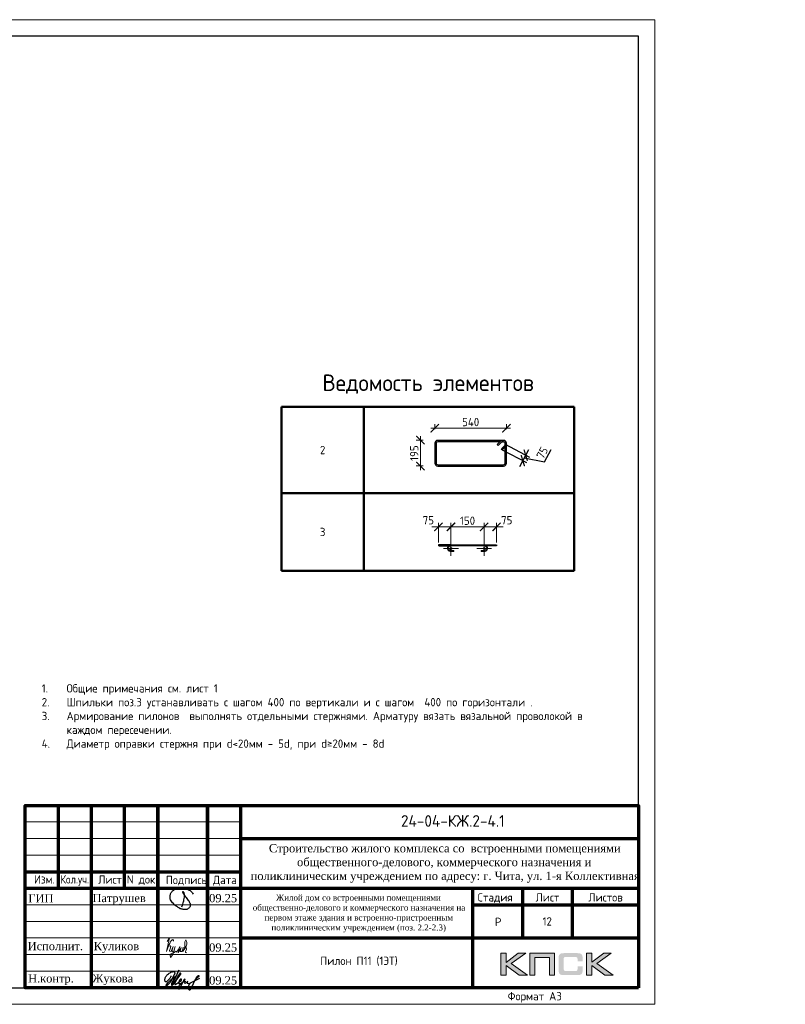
# Model space of a CAD drawing. Header units: millimetres. Extents: x 263826 to 1718326, y -423071 to 70137.
# Tile 441 of 486: x 976952 to 1000054, y -140404 to -110704. Entities that reach past the tile are written whole.
import ezdxf
from ezdxf.enums import TextEntityAlignment as Align

# ---------------------------------------------------------------- set-up
doc = ezdxf.new("R2010")
doc.units = ezdxf.units.MM
doc.linetypes.add('CENTER2', pattern=[28.575, 19.05, -3.175, 3.175, -3.175])
doc.linetypes.add('GOST2.303 4', pattern=[7, 5, -2, 0])
for name, color, linetype in [('PDF7_Text', 7, 'Continuous'), ('PDF8_Text', 7, 'Continuous'), ('Рамка печать', 7, 'Continuous'), ('ТОЛСТЫЕ_ОСНОВНЫЕ', 6, 'Continuous')]:
    doc.layers.add(name, color=color, linetype=linetype)
for name, color, linetype, lineweight in [('Арм_шпильки', 143, 'Continuous', 18), ('Выноски', 20, 'Continuous', 20), ('Каркасы ригель', 3, 'Continuous', 0), ('Осевая', 10, 'CENTER2', 20), ('подоснова', 151, 'Continuous', 5), ('поз.', 2, 'Continuous', 25), ('размер', 1, 'Continuous', 25), ('РАЗМЕРЫ', 1, 'Continuous', 9), ('Рамка', 7, 'Continuous', 70), ('Текст', 7, 'Continuous', 25), ('ТОНКИЕ', 7, 'Continuous', 9)]:
    doc.layers.add(name, color=color, linetype=linetype, lineweight=lineweight)
doc.styles.add('GOST 2.304', font='CS_Gost2304.shx')
doc.styles.add('GOST-2.304_Type-B', font='GOST_Common.ttf')
doc.styles.add('PDF Times New Roman', font='times.ttf')
doc.styles.add('style1', font='GOST_Common.ttf', dxfattribs={"height": 500})
doc.styles.add('ГОСТ', font='GOST_Common.ttf')
doc.dimstyles.new('мой', dxfattribs={"dimscale": 100, "dimtxt": 2.5, "dimasz": 2.5, "dimexe": 1.25, "dimexo": 0.625, "dimtad": 1, "dimdec": 0, "dimtxsty": 'GOST-2.304_Type-B', "dimblk": 'ARCHTICK', "dimcen": 2.5, "dimdle": 2, "dimaunit": 1, "dimadec": 1, "dimazin": 2, "dimtfac": 1, "dimtdec": 0, "dimtmove": 1, "dimatfit": 3, "dimfxl": 1, "dimtfill": 1, "dimlwd": -1, "dimlwe": -1, "dimarcsym": 0})
doc.dimstyles.new('мой 25', dxfattribs={"dimscale": 100, "dimtxt": 2.5, "dimasz": 2.5, "dimexe": 1.25, "dimexo": 0.625, "dimtad": 1, "dimdec": 0, "dimlfac": 0.5, "dimtxsty": 'GOST-2.304_Type-B', "dimblk": 'ARCHTICK', "dimcen": 2.5, "dimdle": 1.25, "dimaunit": 1, "dimadec": 1, "dimazin": 2, "dimtfac": 1, "dimtdec": 0, "dimtmove": 1, "dimatfit": 3, "dimfxl": 6, "dimfxlon": 1, "dimtfill": 1, "dimlwd": -1, "dimlwe": -1, "dimarcsym": 0})
doc.dimstyles.new('СПДС', dxfattribs={"dimscale": 100, "dimtxt": 2.5, "dimasz": 2.5, "dimexe": 1.25, "dimexo": 0, "dimtad": 1, "dimdec": 0, "dimtxsty": 'GOST-2.304_Type-B', "dimblk": 'ARCHTICK', "dimcen": 2.5, "dimdle": 2, "dimadec": 0, "dimazin": 2, "dimtfac": 0.75, "dimtdec": 0, "dimtmove": 1, "dimatfit": 3, "dimfxl": 1, "dimtolj": 1, "dimarcsym": 1})

# ---------------------------------------------------------------- blocks, each defined once
blk = doc.blocks.new('11')
at = {"layer": 'Выноски'}
for p, q in [((47885, 66608), (47944, 66700)), ((47944, 66700), (47962, 66737)), ((47962, 66737), (47989, 66781)), ((47989, 66781), (48016, 66806)), ((48016, 66806), (48038, 66823)), ((48038, 66823), (48060, 66786)), ((48060, 66786), (48058, 66769))]:
    blk.add_line(p, q, dxfattribs=at)
blk.add_lwpolyline([(47863, 66761), (47937, 66865), (47843, 66458), (47885, 66564), (47905, 66616), (47954, 66628), (47979, 66606), (47957, 66539), (47937, 66487), (47947, 66458), (47991, 66470), (48051, 66611), (48041, 66569), (48023, 66505), (48023, 66448), (48065, 66448), (48090, 66529), (48110, 66608), (48043, 66369), (47972, 66275), (47954, 66344), (47991, 66389), (48078, 66431), (48142, 66470), (48154, 66441), (48204, 66512), (48246, 66606), (48209, 66455), (48204, 66418), (48295, 66574), (48265, 66463), (48265, 66455), (48312, 66453), (48342, 66529), (48347, 66584), (48337, 66465), (48349, 66453), (48401, 66569), (48443, 66616), (48461, 66678), (48466, 66727), (48436, 66811), (48399, 66754), (48399, 66618), (48389, 66549), (48374, 66507), (48416, 66564), (48441, 66576), (48451, 66524), (48433, 66482), (48419, 66453), (48424, 66428), (48458, 66421)], dxfattribs=at)
blk = doc.blocks.new('яяя')
at = {"lineweight": 30}
for points in [[(345424, 110432), (345425, 110410), (345424, 110397), (345417, 110379), (345406, 110350), (345390, 110319), (345357, 110275), (345310, 110221), (345265, 110176), (345198, 110110), (345161, 110077), (345133, 110066), (345116, 110066), (345102, 110075), (345090, 110091), (345082, 110115), (345074, 110146), (345066, 110182), (345064, 110206), (345067, 110234), (345077, 110278), (345095, 110320), (345114, 110361), (345134, 110395), (345159, 110428), (345195, 110469), (345228, 110506), (345284, 110560), (345331, 110595), (345379, 110625), (345435, 110648), (345486, 110670), (345532, 110686), (345573, 110696), (345605, 110698), (345621, 110695), (345635, 110687), (345648, 110671), (345656, 110649), (345659, 110625), (345659, 110583), (345656, 110553), (345647, 110523), (345635, 110489), (345387, 110033), (345349, 109985), (345311, 109948), (345247, 109889), (345209, 109858), (345192, 109844), (345180, 109837), (345157, 109833), (345150, 109835), (345140, 109842), (345135, 109856), (345138, 109881), (345148, 109892), (345183, 109930), (345267, 110024), (345343, 110105), (345455, 110213), (345617, 110343), (345775, 110456), (345811, 110526), (345838, 110607), (345890, 110740), (345902, 110771), (345698, 110295), (345672, 110226), (345626, 110132), (345572, 110032), (345518, 109953), (345481, 109918), (345497, 110001), (345567, 110147), (345655, 110301), (345760, 110442)], [(345481, 109918), (345476, 109896), (345475, 109874), (345485, 109861), (345506, 109866), (345539, 109891), (345632, 109983), (345968, 110450), (346022, 110527), (346029, 110560), (346027, 110579), (346026, 110590), (346010, 110605), (345993, 110609), (345975, 110601), (345962, 110584), (345954, 110562), (345857, 110421), (345783, 110292), (345741, 110183), (345701, 110079), (345665, 109985), (345660, 109952), (345666, 109929), (345669, 109915), (345682, 109910), (345702, 109914), (345735, 109941), (345846, 110007), (346065, 110160), (346075, 110193), (346070, 110217), (346066, 110236), (346052, 110241), (346030, 110241), (346007, 110228), (345978, 110203), (345960, 110164), (345892, 110010), (345895, 109986), (345904, 109966), (345925, 109964), (345969, 109968), (346045, 110000), (346218, 110114), (346261, 110154), (346280, 110184), (346282, 110210), (346278, 110225), (346263, 110229), (346241, 110222), (346220, 110198), (346162, 110049), (345989, 109904), (345932, 109849), (345906, 109805), (345891, 109739), (345890, 109690), (345899, 109652), (345924, 109647), (345956, 109655), (345980, 109674), (346058, 109838), (346158, 110046), (346261, 110098), (346314, 110120), (346292, 110079), (346269, 110036), (346261, 110008), (346267, 109998), (346293, 109998), (346363, 110039), (346445, 110095), (346421, 110068), (346414, 110040), (346407, 110011), (346416, 109990), (346466, 109972), (346509, 109977), (346574, 109984), (347172, 110293)], [(346586, 109971), (346543, 109917), (346509, 109873), (346489, 109825), (346475, 109767), (346472, 109710), (346478, 109675), (346485, 109641), (346501, 109621), (346517, 109602), (346542, 109589), (346568, 109592), (346605, 109620), (346680, 109731), (346736, 109842), (346865, 110115), (346962, 110290), (346969, 110318), (346979, 110360), (347013, 110403), (347056, 110434), (347091, 110450), (347109, 110450), (347121, 110434), (347115, 110405), (347072, 110355), (347012, 110307), (346924, 110222)]]:
    blk.add_lwpolyline(points, dxfattribs=at)
blk = doc.blocks.new('Патрушев')
at = {"color": 5, "lineweight": 25}
blk.add_lwpolyline([(58.5, -35.1), (59.7, -32), (60.2, -29.8), (60.5, -28.8), (60.8, -27.6), (61.1, -26.3), (61.4, -24.7), (61.6, -23), (61.8, -21.6), (61.8, -20.5), (61.7, -19.5), (61.5, -18.6), (61.3, -17.9), (61, -17.3), (60.6, -16.9), (60.5, -16.7), (60.4, -16.6), (60.3, -16.5), (60, -16.4), (59.7, -16.4), (59.6, -16.4), (59.4, -16.5), (59.3, -16.7), (59.3, -17), (59.4, -17.1), (61.8, -21), (63.1, -22.9), (63.7, -23.6), (64.5, -24.6), (65.5, -25.9), (66.4, -27.1), (66.9, -27.7), (67.4, -28.4), (67.7, -28.9), (68, -29.5), (68.4, -30.4), (68.7, -31), (68.8, -31.7), (68.9, -32.2), (68.9, -32.7), (68.9, -33.3), (68.8, -33.8), (68.6, -34.6), (68.3, -35.2), (67.9, -35.7), (67.6, -36.2), (66.9, -36.8), (66.4, -37.1), (65.9, -37.5), (65.3, -37.9), (64.8, -38.1), (64.1, -38.3), (63.6, -38.4), (62.5, -38.5), (61.6, -38.5), (60.9, -38.4), (60.1, -38.3), (59.3, -38), (58.4, -37.7), (57.7, -37.5), (56.6, -37.3), (55.9, -36.9), (54.9, -36.3), (53.8, -35.7), (53.1, -35.2), (52.2, -34.7), (51.3, -34.1), (50.1, -33.3), (49.1, -32.3), (48, -31.1), (47.1, -29.9), (46.1, -28.7), (45.2, -27.6), (44.7, -26.5), (44.3, -25.1), (44, -24.3), (44, -23.3), (43.9, -22.5), (44, -21.5), (44.2, -20.6), (44.5, -20), (44.7, -19.1), (45, -18.2), (45.5, -17.4), (45.8, -16.9), (46.4, -16.1), (47, -15.5), (47.8, -14.8), (48.6, -14.3), (49.4, -13.8), (50.5, -13.3), (51.6, -12.9), (52.7, -12.5), (54.2, -12.1), (55.4, -11.9), (56.9, -11.8), (58.3, -11.8), (59.6, -11.9), (61, -12.1), (62.7, -12.4), (64.5, -12.9), (66.2, -13.6), (67.6, -14.3), (68.9, -15.1), (70, -16.3), (71.1, -17.5), (71.7, -18.3), (72.3, -19.3)], dxfattribs=at)
blk = doc.blocks.new('штамп кж1.1')
at = {"layer": 'Рамка печать', "lineweight": 20}
h = blk.add_hatch(color=0, dxfattribs=at)
h.paths.add_polyline_path([(419458, -85094), (419234, -85094), (418867, -85370), (418867, -85094), (418712, -85094), (418712, -85757), (418867, -85757), (418867, -85466), (419264, -85757), (419512, -85757), (419019, -85406)])
h.paths.add_polyline_path([(419737, -85219), (420175, -85219), (420175, -85757), (420329, -85757), (420329, -85094), (420165, -85094), (419583, -85094), (419583, -85251), (419583, -85757), (419737, -85757)])
h.paths.add_polyline_path([(421451, -85091), (421295, -85091), (421295, -85754), (421451, -85754), (421451, -85462), (421847, -85754), (422095, -85754), (421602, -85403), (422041, -85091), (421818, -85091), (421451, -85367)])
blk.add_hatch(color=204, dxfattribs=at).paths.add_polyline_path([(421166, -85165), (421164, -85157), (421161, -85151), (421158, -85145), (421154, -85139), (421151, -85134), (421147, -85129), (421143, -85124), (421139, -85120), (421133, -85117), (421128, -85113), (421122, -85109), (421115, -85107), (421108, -85104), (421100, -85101), (421093, -85099), (421075, -85096), (421056, -85093), (421035, -85092), (421012, -85091), (420617, -85091), (420594, -85092), (420573, -85093), (420553, -85096), (420536, -85099), (420528, -85102), (420521, -85104), (420514, -85107), (420508, -85110), (420502, -85113), (420496, -85117), (420491, -85120), (420486, -85124), (420482, -85129), (420478, -85134), (420474, -85139), (420471, -85145), (420468, -85151), (420466, -85158), (420463, -85165), (420461, -85172), (420457, -85188), (420455, -85206), (420453, -85226), (420453, -85248), (420453, -85596), (420453, -85618), (420455, -85638), (420457, -85656), (420461, -85673), (420463, -85680), (420466, -85687), (420468, -85694), (420471, -85700), (420474, -85705), (420478, -85711), (420482, -85716), (420486, -85720), (420491, -85725), (420496, -85728), (420502, -85731), (420508, -85735), (420514, -85738), (420521, -85740), (420528, -85743), (420536, -85745), (420553, -85749), (420573, -85751), (420594, -85753), (420617, -85754), (421012, -85754), (421035, -85753), (421056, -85752), (421075, -85749), (421092, -85746), (421100, -85743), (421108, -85741), (421115, -85738), (421122, -85735), (421128, -85732), (421133, -85728), (421139, -85725), (421143, -85720), (421147, -85716), (421151, -85711), (421154, -85706), (421158, -85700), (421161, -85694), (421164, -85688), (421166, -85680), (421169, -85673), (421172, -85656), (421175, -85639), (421176, -85618), (421177, -85596), (421177, -85487), (421022, -85487), (421022, -85576), (421022, -85582), (421021, -85588), (421020, -85594), (421019, -85599), (421017, -85604), (421015, -85608), (421012, -85612), (421008, -85616), (421005, -85619), (421001, -85622), (420996, -85624), (420991, -85626), (420987, -85627), (420981, -85628), (420974, -85628), (420968, -85629), (420649, -85629), (420644, -85628), (420639, -85628), (420635, -85626), (420631, -85624), (420627, -85621), (420624, -85618), (420620, -85615), (420617, -85611), (420615, -85607), (420613, -85603), (420611, -85598), (420609, -85593), (420607, -85584), (420607, -85574), (420607, -85256), (420607, -85250), (420607, -85245), (420609, -85240), (420610, -85235), (420611, -85231), (420613, -85228), (420616, -85225), (420619, -85221), (420622, -85218), (420626, -85216), (420630, -85214), (420634, -85212), (420639, -85211), (420643, -85210), (420649, -85210), (420654, -85210), (420968, -85210), (420974, -85210), (420981, -85210), (420986, -85212), (420991, -85213), (420996, -85215), (421000, -85217), (421004, -85220), (421008, -85223), (421011, -85227), (421014, -85231), (421017, -85235), (421019, -85240), (421020, -85245), (421021, -85250), (421022, -85257), (421022, -85263), (421022, -85336), (421177, -85336), (421177, -85248), (421176, -85226), (421175, -85206), (421172, -85188), (421168, -85172)])
at = {"layer": 'Рамка', "color": 7}
for p, q in [((405358, -83134), (405358, -80634)), ((407358, -83134), (407358, -80634)), ((410858, -81634), (422858, -81634)), ((404358, -82634), (410858, -82634)), ((404358, -83134), (422858, -83134)), ((419358, -83134), (419358, -84634)), ((420858, -83134), (420858, -84634)), ((417858, -83634), (422858, -83634)), ((417858, -83634), (422858, -83634)), ((410858, -84634), (422858, -84634))]:
    blk.add_line(p, q, dxfattribs=at)
at = {"layer": 'Рамка'}
for p, q in [((406358, -86134), (406358, -80634)), ((408358, -86134), (408358, -80634)), ((408358, -80634), (408358, -86134)), ((409858, -80634), (409858, -86134)), ((409858, -86134), (409858, -80634)), ((410858, -80634), (410858, -86134)), ((417858, -83134), (417858, -86134))]:
    blk.add_line(p, q, dxfattribs=at)
at = {"layer": 'Рамка', "color": 7, "lineweight": 15}
for p, q in [((404358, -81134), (410858, -81134)), ((404358, -81634), (410858, -81634)), ((404358, -82134), (410858, -82134)), ((404358, -83634), (410858, -83634)), ((404358, -84134), (410858, -84134)), ((404358, -84634), (410858, -84634)), ((404358, -85134), (410858, -85134)), ((404358, -85634), (410858, -85634))]:
    blk.add_line(p, q, dxfattribs=at)
at = {"layer": 'Рамка'}
blk.add_lwpolyline([(422858, -86134), (404358, -86134), (404358, -80634), (422858, -80634)], close=True, dxfattribs=at)
at = {"layer": 'Рамка печать', "color": 0, "lineweight": 20}
for points in [[(418712, -85757), (418712, -85094), (418867, -85094), (418867, -85370), (419234, -85094), (419458, -85094), (419019, -85406), (419512, -85757), (419264, -85757), (418867, -85466), (418867, -85757), (418712, -85757)], [(419737, -85757), (419737, -85219), (420175, -85219), (420175, -85757), (420329, -85757), (420329, -85094), (420165, -85094), (419583, -85094), (419583, -85251), (419583, -85757), (419737, -85757)], [(421295, -85754), (421295, -85091), (421451, -85091), (421451, -85367), (421818, -85091), (422041, -85091), (421602, -85403), (422095, -85754), (421847, -85754), (421451, -85462), (421451, -85754), (421295, -85754)]]:
    blk.add_lwpolyline(points, close=True, dxfattribs=at)
at = {"color": 5, "xscale": 24.5, "yscale": 24.5, "zscale": 24.5}
blk.add_blockref('Патрушев', (407651, -82836), dxfattribs=at)
at = {"color": 2, "lineweight": 60, "xscale": 0.5, "yscale": 0.5, "zscale": 0.5}
blk.add_blockref('яяя', (236038, -140993), dxfattribs=at)
at = {"layer": 'Выноски', "color": 0}
blk.add_blockref('11', (360773, -151499), dxfattribs=at)
at = {"layer": 'PDF7_Text', "insert": (410912, -84467), "char_height": 180, "width": 6881.02, "attachment_point": 7, "style": 'PDF Times New Roman'}
blk.add_mtext('\\pi1015.18152;Жилой дом со встроенными помещениями \\P\\pi311.27381;общественно-делового и коммерческого назначения на \\P\\pi667.38051;первом этаже здания и встроенно-пристроенным \\P\\pi874.76335;поликлиническим учреждением (поз. 2.2-2.3)', dxfattribs=at)
at = {"layer": 'PDF7_Text', "char_height": 248, "attachment_point": 7, "style": 'PDF Times New Roman'}
for s, insert in [('Патрушев', (406387, -83634)), ('09.25', (409908, -83561)), ('09.25', (409908, -85050)), ('Жукова', (406381, -86056)), ('09.25', (409908, -86042))]:
    blk.add_mtext(s, dxfattribs=dict(at, insert=insert))
at = {"layer": 'PDF7_Text', "insert": (406426, -85084), "char_height": 247.95, "attachment_point": 7, "style": 'PDF Times New Roman'}
blk.add_mtext_dynamic_manual_height_columns('{\\C256;Куликов}', width=2000, gutter_width=1250, heights=[0], dxfattribs=at)
at = {"layer": 'PDF8_Text', "char_height": 248, "attachment_point": 7, "style": 'PDF Times New Roman'}
for s, insert in [('ГИП', (404451, -83561)), ('Исполнит.', (404432, -85007)), ('Н.контр.', (404445, -86056))]:
    blk.add_mtext(s, dxfattribs=dict(at, insert=insert))
at = {"layer": 'Текст', "color": 7, "style": 'ГОСТ'}
blk.add_text('24-04-КЖ.2-4.1', height=350, dxfattribs=at).set_placement((417259, -81103), align=Align.MIDDLE_CENTER)
for s, p in [('Изм.', (404622, -82993)), ('Лист', (406561, -82996)), ('N док.', (407423, -82993)), ('Подпись', (408601, -83008)), ('Дата', (410023, -83008)), ('Стадия', (418009, -83534)), ('Лист', (419758, -83534)), ('Листов', (421350, -83534)), ('Р', (418530, -84272))]:
    blk.add_text(s, height=250, dxfattribs=at).set_placement(p)
at = {"layer": 'Текст', "color": 7, "style": 'ГОСТ', "width": 0.9}
blk.add_text('Кол.уч.', height=250, dxfattribs=at).set_placement((405423, -82992))
at = {"layer": 'Текст', "color": 7, "insert": (411117, -81801), "char_height": 250, "attachment_point": 1, "style": 'ГОСТ'}
blk.add_mtext_dynamic_manual_height_columns('\\pi594.35517;{\\fTimes New Roman|b0|i0|c204|p18;\\C256;Строительство жилого комплекса со  встроенными помещениями \\P\\pi1441.86779;общественного-делового, коммерческого назначения и \\P\\pi41.3631;поликлиническим учреждением по адресу: г. Чита, ул. 1-я Коллективная}', width=11543.07, gutter_width=12.5, heights=[0], dxfattribs=at)
blk = doc.blocks.new('*T2522')
at = {"layer": 'Выноски', "color": 0, "linetype": 'ByBlock', "lineweight": 50, "transparency": 16777216}
for p, q in [((0, 0), (8834, 0)), ((0, 0), (0, -4943)), ((2484, 0), (2484, -4943)), ((8834, 0), (8834, -4943)), ((0, -2606), (8834, -2606)), ((0, -4943), (8834, -4943))]:
    blk.add_line(p, q, dxfattribs=at)
at = {"layer": 'Выноски', "color": 0, "transparency": 16777216, "char_height": 250, "width": 2183.67, "attachment_point": 5, "style": 'GOST-2.304_Type-B'}
for s, insert in [('2', (1242, -1303)), ('3', (1242, -3774))]:
    blk.add_mtext(s, dxfattribs=dict(at, insert=insert))
blk = doc.blocks.new('*U57')
for p, q in [((-8, 0), (-7, 7.2)), ((-7, -7.2), (-8, 0)), ((-7, 7.2), (-4.2, 14)), ((-4.2, 14), (0.2, 19.8)), ((0.2, 19.8), (6, 24.2)), ((6, 24.2), (12.8, 27)), ((12.8, 27), (20, 28)), ((44, 28), (20, 28)), ((20, 20), (44, 20)), ((44, 20), (44, 28)), ((262.7, 28), (286.7, 28)), ((262.7, 20), (262.7, 28)), ((286.7, 20), (262.7, 20)), ((293.9, 27), (286.7, 28)), ((300.7, 24.2), (293.9, 27)), ((306.5, 19.8), (300.7, 24.2)), ((310.9, 14), (306.5, 19.8)), ((313.7, 7.2), (310.9, 14)), ((314.7, 0), (313.7, 7.2)), ((-4.2, -14), (-7, -7.2)), ((0.2, -19.8), (-4.2, -14)), ((6, -24.2), (0.2, -19.8)), ((12.8, -27), (6, -24.2)), ((20, -28), (12.8, -27)), ((20, -28), (286.7, -28)), ((286.7, -28), (293.9, -27)), ((293.9, -27), (300.7, -24.2)), ((300.7, -24.2), (306.5, -19.8)), ((306.5, -19.8), (310.9, -14)), ((310.9, -14), (313.7, -7.2)), ((313.7, -7.2), (314.7, 0))]:
    blk.add_line(p, q)
at = {"color": 0, "linetype": 'ByBlock', "lineweight": -2}
for p, q in [((0, 0), (0.7, 5.2)), ((0.7, 5.2), (2.7, 10)), ((2.7, 10), (5.9, 14.1)), ((5.9, 14.1), (10, 17.3)), ((10, 17.3), (14.8, 19.3)), ((14.8, 19.3), (20, 20)), ((291.8, 19.3), (286.7, 20)), ((296.7, 17.3), (291.8, 19.3)), ((300.8, 14.1), (296.7, 17.3)), ((304, 10), (300.8, 14.1)), ((306, 5.2), (304, 10)), ((306.7, 0), (306, 5.2)), ((0.7, -5.2), (0, 0)), ((2.7, -10), (0.7, -5.2)), ((5.9, -14.1), (2.7, -10)), ((10, -17.3), (5.9, -14.1)), ((14.8, -19.3), (10, -17.3)), ((20, -20), (14.8, -19.3)), ((20, -20), (286.7, -20)), ((286.7, -20), (291.8, -19.3)), ((291.8, -19.3), (296.7, -17.3)), ((296.7, -17.3), (300.8, -14.1)), ((300.8, -14.1), (304, -10)), ((304, -10), (306, -5.2)), ((306, -5.2), (306.7, 0))]:
    blk.add_line(p, q, dxfattribs=at)
at = {"style": 'GOST 2.304', "oblique": 15, "flags": 9}
for tag, p in [('ДИАМЕТР', (117.8, -62.2)), ('ДЛИНА', (118.1, -72.5)), ('ПОЗИЦИЯ', (118, -56.6)), ('КЛАСС', (118, -67.8)), ('МАССА', (118.7, -78.2))]:
    blk.add_attdef(tag, p, '', height=2.5, dxfattribs=at)
blk = doc.blocks.new('_ArchTick')
at = {"color": 0, "linetype": 'ByBlock', "const_width": 0.15}
blk.add_lwpolyline([(-0.5, -0.5), (0.5, 0.5)], dxfattribs=at)
blk = doc.blocks.new('*D2511')
at = {"layer": 'DEFPOINTS', "color": 0, "transparency": 16777216}
for p in [(990965, -126003), (989965, -126540), (990965, -126540)]:
    blk.add_point(p, dxfattribs=at)
at = {"layer": 'РАЗМЕРЫ', "color": 0, "linetype": 'Continuous', "transparency": 16777216}
for p, q in [((989965, -126478), (989965, -125878)), ((990965, -126477), (990965, -125878)), ((989765, -126003), (991165, -126003))]:
    blk.add_line(p, q, dxfattribs=at)
at = {"layer": 'РАЗМЕРЫ', "color": 0, "transparency": 16777216, "xscale": 250, "yscale": 250, "zscale": 250, "rotation": 180}
blk.add_blockref('_ArchTick', (989965, -126003), dxfattribs=at)
at = {"layer": 'РАЗМЕРЫ', "color": 0, "transparency": 16777216, "xscale": 250, "yscale": 250, "zscale": 250}
blk.add_blockref('_ArchTick', (990965, -126003), dxfattribs=at)
at = {"layer": 'РАЗМЕРЫ', "color": 0, "lineweight": 0, "transparency": 16777216, "insert": (990465, -125816), "char_height": 250, "attachment_point": 5, "style": 'GOST-2.304_Type-B', "bg_fill": 3, "box_fill_scale": 1.1, "bg_fill_color": 256, "bg_fill_true_color": 13158600, "bg_fill_transparency": 0}
blk.add_mtext('150', dxfattribs=at)
blk = doc.blocks.new('*D2523')
at = {"layer": 'DEFPOINTS', "color": 0, "transparency": 16777216}
for p in [(989589, -126540), (989965, -126540)]:
    blk.add_point(p, dxfattribs=at)
at = {"layer": 'РАЗМЕРЫ', "color": 0, "linetype": 'Continuous', "transparency": 16777216}
for p, q in [((989589, -126477), (989589, -125878)), ((989965, -126478), (989965, -125878)), ((990165, -126003), (989389, -126003))]:
    blk.add_line(p, q, dxfattribs=at)
at = {"layer": 'РАЗМЕРЫ', "color": 0, "transparency": 16777216, "xscale": 250, "yscale": 250, "zscale": 250}
blk.add_blockref('_ArchTick', (989965, -126003), dxfattribs=at)
at = {"layer": 'РАЗМЕРЫ', "color": 0, "lineweight": 0, "transparency": 16777216, "insert": (989283, -125801), "char_height": 250, "attachment_point": 5, "style": 'GOST-2.304_Type-B', "bg_fill": 3, "box_fill_scale": 1.1, "bg_fill_color": 256, "bg_fill_true_color": 13158600, "bg_fill_transparency": 0}
blk.add_mtext('75', dxfattribs=at)
at = {"layer": 'DEFPOINTS', "color": 0, "transparency": 16777216}
blk.add_point((989589, -126003), dxfattribs=at)
at = {"layer": 'РАЗМЕРЫ', "color": 0, "transparency": 16777216, "xscale": 250, "yscale": 250, "zscale": 250, "rotation": 180}
blk.add_blockref('_ArchTick', (989589, -126003), dxfattribs=at)
blk = doc.blocks.new('*D2524')
at = {"layer": 'DEFPOINTS', "color": 0, "transparency": 16777216}
for p in [(990965, -126540), (991341, -126540)]:
    blk.add_point(p, dxfattribs=at)
at = {"layer": 'РАЗМЕРЫ', "color": 0, "linetype": 'Continuous', "transparency": 16777216}
for p, q in [((990965, -126478), (990965, -125878)), ((991341, -126477), (991341, -125878)), ((990765, -126003), (991541, -126003))]:
    blk.add_line(p, q, dxfattribs=at)
at = {"layer": 'РАЗМЕРЫ', "color": 0, "transparency": 16777216, "xscale": 250, "yscale": 250, "zscale": 250, "rotation": 180}
blk.add_blockref('_ArchTick', (990965, -126003), dxfattribs=at)
at = {"layer": 'РАЗМЕРЫ', "color": 0, "lineweight": 0, "transparency": 16777216, "insert": (991648, -125801), "char_height": 250, "attachment_point": 5, "style": 'GOST-2.304_Type-B', "bg_fill": 3, "box_fill_scale": 1.1, "bg_fill_color": 256, "bg_fill_true_color": 13158600, "bg_fill_transparency": 0}
blk.add_mtext('75', dxfattribs=at)
at = {"layer": 'DEFPOINTS', "color": 0, "transparency": 16777216}
blk.add_point((991341, -126003), dxfattribs=at)
at = {"layer": 'РАЗМЕРЫ', "color": 0, "transparency": 16777216, "xscale": 250, "yscale": 250, "zscale": 250}
blk.add_blockref('_ArchTick', (991341, -126003), dxfattribs=at)
blk = doc.blocks.new('*U46')
at = {"layer": 'ТОЛСТЫЕ_ОСНОВНЫЕ'}
for p, q in [((8, 5), (8, 90)), ((8, 90), (20, 90)), ((13, 5), (13, 90)), ((8, 65), (20, 65)), ((8, 30), (20, 30)), ((20, 5), (8, 5))]:
    blk.add_line(p, q, dxfattribs=at)
at = {"layer": 'ТОЛСТЫЕ_ОСНОВНЫЕ', "color": 6}
blk.add_lwpolyline([(20, 5), (415, 5), (415, 292), (20, 292)], close=True, dxfattribs=at)
at = {"layer": 'ТОНКИЕ'}
blk.add_lwpolyline([(0, 0), (420, 0), (420, 297), (0, 297)], close=True, dxfattribs=at)
at = {"layer": 'Текст', "style": 'style1'}
for s, p in [('Взам.инв.№', (10.5, 77.5)), ('Подпись и дата', (10.5, 47.5)), ('Инв.№ подл.', (10.5, 17.5))]:
    blk.add_text(s, height=3, rotation=90, dxfattribs=at).set_placement(p, align=Align.MIDDLE)
blk.add_text('Формат А3', height=2.5, dxfattribs=at).set_placement((375.57, 1.2))
blk = doc.blocks.new('*T2517')
at = {"layer": 'Каркасы ригель', "color": 0, "linetype": 'ByBlock', "lineweight": -2, "transparency": 16777216}
for p, q in [((0, 0), (1500, 0)), ((0, -1000), (1500, -1000))]:
    blk.add_line(p, q, dxfattribs=at)
at = {"layer": 'Каркасы ригель', "color": 0, "linetype": 'ByBlock', "lineweight": 50, "transparency": 16777216}
for p, q in [((0, 0), (0, -1000)), ((1500, 0), (1500, -1000))]:
    blk.add_line(p, q, dxfattribs=at)
at = {"layer": 'Каркасы ригель', "color": 0, "linetype": 'Continuous', "lineweight": 0, "transparency": 16777216, "insert": (750, -500), "char_height": 250, "width": 1000, "attachment_point": 5, "style": 'ГОСТ'}
blk.add_mtext('12', dxfattribs=at)
blk = doc.blocks.new('*U2533')
at = {"color": 0, "linetype": 'ByBlock', "lineweight": -2}
for p, q in [((162.8, 535.9), (12.5, 535.9)), ((162.8, 525.9), (12.5, 525.9)), ((38.8, 525.9), (60.9, 503.8)), ((-10, 513.4), (-10, 12.5)), ((-10, 506.4), (-10, 513.4)), ((22, 465), (-3.4, 490.5)), ((0, 506.4), (0, 513.4)), ((0, 487.1), (0, 12.5)), ((3.7, 497.5), (29.1, 472.1)), ((29.1, 472.1), (22, 465)), ((53.8, 496.8), (28.3, 522.2)), ((60.9, 503.8), (53.8, 496.8)), ((175.3, 12.5), (175.3, 513.4)), ((185.3, 12.5), (185.3, 513.4)), ((12.5, 0), (162.8, 0)), ((12.5, -10), (162.8, -10))]:
    blk.add_line(p, q, dxfattribs=at)
for centre, radius, start, end in [((12.5, 513.4), 22.5, 90, 180), ((12.5, 513.4), 12.5, 90, 180), ((19.5, 513.4), 12.5, 45, 90), ((162.8, 513.4), 22.5, 0, 90), ((162.8, 513.4), 12.5, 0, 90), ((12.5, 506.4), 22.5, 180, 225), ((12.5, 506.4), 12.5, 180, 225), ((12.5, 12.5), 22.5, 180, 270), ((12.5, 12.5), 12.5, 180, 270), ((162.8, 12.5), 12.5, 270, 0), ((162.8, 12.5), 22.5, 270, 0)]:
    blk.add_arc(centre, radius, start, end, dxfattribs=at)
at = {"style": 'GOST 2.304', "oblique": 15, "flags": 9}
for tag, p in [('ДИАМЕТР', (-52.8, -63)), ('КЛАСС', (-53, -68.7)), ('ДЛИНА', (-52.5, -73.8)), ('ПОЗИЦИЯ', (-52.3, -58)), ('МАССА', (-52.3, -78.3))]:
    blk.add_attdef(tag, p, '', height=2.5, dxfattribs=at)
blk = doc.blocks.new('*D2545')
at = {"layer": 'DEFPOINTS', "color": 0, "lineweight": 0, "transparency": 16777216}
for p in [(989852, -123387, 3100), (989852, -124166, 3100)]:
    blk.add_point(p, dxfattribs=at)
at = {"layer": 'РАЗМЕРЫ', "color": 0, "linetype": 'Continuous', "transparency": 16777216}
for p, q in [((989128, -123387), (988919, -123387)), ((989044, -124291), (989044, -123262)), ((989128, -124166), (988919, -124166))]:
    blk.add_line(p, q, dxfattribs=at)
at = {"layer": 'РАЗМЕРЫ', "color": 0, "transparency": 16777216, "xscale": 250, "yscale": 250, "zscale": 250}
for p, rotation in [((989044, -123387), 90), ((989044, -124166), 270)]:
    blk.add_blockref('_ArchTick', p, dxfattribs=dict(at, rotation=rotation))
at = {"layer": 'РАЗМЕРЫ', "color": 0, "lineweight": 0, "transparency": 16777216, "insert": (988857, -123777), "char_height": 250, "attachment_point": 5, "rotation": 90, "style": 'GOST-2.304_Type-B', "bg_fill": 3, "box_fill_scale": 1.1, "bg_fill_color": 256, "bg_fill_true_color": 13158600, "bg_fill_transparency": 0}
blk.add_mtext('195', dxfattribs=at)
at = {"layer": 'DEFPOINTS', "color": 0, "lineweight": 0, "transparency": 16777216}
blk.add_point((989044, -123387), dxfattribs=at)
blk = doc.blocks.new('*D2546')
at = {"layer": 'DEFPOINTS', "color": 0, "lineweight": 0, "transparency": 16777216}
for p in [(991640, -123028), (989479, -123563, 3100), (991640, -123563, 3100)]:
    blk.add_point(p, dxfattribs=at)
at = {"layer": 'РАЗМЕРЫ', "color": 0, "linetype": 'Continuous', "transparency": 16777216}
for p, q in [((989479, -123054), (989479, -122903)), ((991640, -123054), (991640, -122903)), ((989354, -123028), (991765, -123028))]:
    blk.add_line(p, q, dxfattribs=at)
at = {"layer": 'РАЗМЕРЫ', "color": 0, "transparency": 16777216, "xscale": 250, "yscale": 250, "zscale": 250, "rotation": 180}
blk.add_blockref('_ArchTick', (989479, -123028), dxfattribs=at)
at = {"layer": 'РАЗМЕРЫ', "color": 0, "transparency": 16777216, "xscale": 250, "yscale": 250, "zscale": 250}
blk.add_blockref('_ArchTick', (991640, -123028), dxfattribs=at)
at = {"layer": 'РАЗМЕРЫ', "color": 0, "lineweight": 0, "transparency": 16777216, "insert": (990560, -122841), "char_height": 250, "attachment_point": 5, "style": 'GOST-2.304_Type-B', "bg_fill": 3, "box_fill_scale": 1.1, "bg_fill_color": 256, "bg_fill_true_color": 13158600, "bg_fill_transparency": 0}
blk.add_mtext('540', dxfattribs=at)
blk = doc.blocks.new('*D3809')
at = {"color": 0, "lineweight": -2, "transparency": 16777216}
for p, q in [((991601, -123510), (992331, -123899)), ((991513, -123674), (992243, -124063)), ((992039, -124180), (992314, -123664)), ((992784, -124044), (992984, -123670)), ((992177, -123922), (992784, -124044))]:
    blk.add_line(p, q, dxfattribs=at)
at = {"layer": 'DEFPOINTS', "color": 0, "lineweight": 0, "transparency": 16777216}
for p in [(991601, -123510, 3100), (991513, -123674, 3100), (992220, -123840)]:
    blk.add_point(p, dxfattribs=at)
at = {"color": 0, "lineweight": -2, "transparency": 16777216, "xscale": 250, "yscale": 250, "zscale": 250}
for p, rotation in [((992133, -124004), 241.9445432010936), ((992220, -123840), 61.94454320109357)]:
    blk.add_blockref('_ArchTick', p, dxfattribs=dict(at, rotation=rotation))
at = {"color": 0, "lineweight": 0, "transparency": 16777216, "insert": (992719, -123769), "char_height": 250, "attachment_point": 5, "rotation": 61.9445, "style": 'GOST-2.304_Type-B'}
blk.add_mtext('\\A1;75', dxfattribs=at)

msp = doc.modelspace()

# ---------------------------------------------------------------- block references
for name, p in [('*T2522', (984851.43715, -122381.49643, 3100)), ('*T2517', (992119.74675, -137403.68415, 3100))]:
    msp.add_blockref(name, p)
at = {"lineweight": 30, "xscale": 3.959999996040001, "yscale": 3.959999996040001, "zscale": 3.959999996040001, "rotation": 269.9999999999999}
msp.add_blockref('*U2533', (989518.31222, -123432.68818, 3100), dxfattribs=at)
at = {"layer": 'Арм_шпильки', "color": 3, "xscale": 3.75, "yscale": 3.75, "zscale": 3.75, "rotation": 180}
msp.add_blockref('*U57', (991040.35963, -126644.61799, 3100), dxfattribs=at)
at = {"layer": 'размер'}
for p in [(206903.30356, -53568.49652, 3100), (251949.41622, -53568.49652, 3100), (386772.76955, -53568.49652, 3100), (522893.71601, -53537.24258), (296861.80983, -53769.4628, 3100), (341774.20345, -53769.4628, 3100), (433578.08002, -53769.4628, 3100), (477895.14991, -53738.20886), (572761.4223, -53769.4628, 3100)]:
    msp.add_blockref('штамп кж1.1', p, dxfattribs=at)

# ---------------------------------------------------------------- texts
at = {"ltscale": 100, "char_height": 250, "width": 17398.1240905, "attachment_point": 1, "style": 'GOST-2.304_Type-B'}
for s, insert in [('\\pi-750,l750,t750,5000;1.^IОбщие примечания см. лист 1\\P2.^IШпильки поз.3 устанавливать с шагом 400 по вертикали и с шагом  400 по горизонтали .\\P3.^IАрмирование пилонов  выполнять отдельными стержнями. Арматуру вязать вязальной проволокой в каждом пересечении.\\P{\\C7;4.^IДиаметр оправки стержня при d<20мм - 5d, при d≥20мм - 8d}', (791628.68474, -130547.39802, 3100)), ('\\pi-750,l750,t750,5000;1.^IОбщие примечания см. лист 1\\P2.^IШпильки поз.3 устанавливать с шагом 400 по вертикали и с шагом  400 по горизонтали .\\P3.^IАрмирование пилонов  выполнять отдельными стержнями. Арматуру вязать вязальной проволокой в каждом пересечении.\\P{\\C7;4.^IДиаметр оправки стержня при d<20мм - 5d, при d≥20мм - 8d}', (927749.63121, -130516.14408)), ('\\pi-750,l750,t750,5000;1.^IОбщие примечания см. лист 1\\P2.^IШпильки поз.3 устанавливать с шагом 400 по вертикали и с шагом  400 по горизонтали .\\P3.^IАрмирование пилонов  выполнять отдельными стержнями. Арматуру вязать вязальной проволокой в каждом пересечении.\\P{\\C7;4.^IДиаметр оправки стержня при d<20мм - 5d, при d≥20мм - 8d}', (838433.99521, -130748.36431, 3100)), ('\\pi-750,l750,t750,5000;1.^IОбщие примечания см. лист 1\\P2.^IШпильки поз.3 устанавливать с шагом 400 по вертикали и с шагом  400 по горизонтали .\\P3.^IАрмирование пилонов  выполнять отдельными стержнями. Арматуру вязать вязальной проволокой в каждом пересечении.\\P{\\C7;4.^IДиаметр оправки стержня при d<20мм - 5d, при d≥20мм - 8d}', (977617.33749, -130748.36431, 3100)), ('\\pi-750,l750,t750,5000;1.^IОбщие примечания см. лист 1\\P2.^IШпильки поз.3 устанавливать с шагом 400 по вертикали и с шагом  400 по горизонтали.\\P3.^IАрмирование пилонов  выполнять отдельными стержнями. Арматуру вязать вязальной проволокой в каждом пересечении.', (882008.30767, -132467.30565))]:
    msp.add_mtext(s, dxfattribs=dict(at, insert=insert))
at = {"layer": 'РАЗМЕРЫ', "insert": (989276.95168, -121695.79216, 3100), "char_height": 500, "attachment_point": 5, "style": 'GOST-2.304_Type-B'}
msp.add_mtext_dynamic_manual_height_columns('{\\C0;Ведомость элементов}', width=15225.2271462, gutter_width=15, heights=[0], dxfattribs=at)
at = {"layer": 'Текст', "color": 7, "char_height": 250, "attachment_point": 1, "style": 'ГОСТ'}
for s, insert in [('\\pi3500;\\P\\pi2444.69697;Общие данные{\\H1.83333x; }', (448515.39525, -137998.86693)), ('\\pi3500;{\\C256;\\P\\pi2464.39394;Пилон П1 (1ЭТ)}', (527547.93827, -138202.71786, 3100)), ('\\pi3500;{\\C256;\\P\\pi2439.39394;Пилон П2 (1ЭТ)}', (572654.78314, -138202.71786, 3100)), ('\\pi3500;{\\C256;\\P\\pi2482.19697;Пилон П3(1ЭТ)}', (617761.62801, -138202.71786, 3100)), ('\\pi3500;{\\C256;\\P\\pi2469.69697;Пилон П4(1ЭТ)}', (662807.74067, -138202.71786, 3100)), ('\\pi3500;{\\C256;\\P\\pi2439.39394;Пилон П7 (1ЭТ)}', (797631.09401, -138202.71786, 3100)), ('\\pi3500;{\\C256;\\P\\pi2376.89394;Пилон П10 (1ЭТ)}', (933752.04047, -138171.46392)), ('\\pi3500;{\\C256;\\P\\pi2439.39394;Пилон П5 (1ЭТ) }', (707720.13429, -138549.9473, 3100)), ('\\pi3500;{\\C256;\\P\\pi2439.39394;Пилон П6 (1ЭТ) }', (752632.5279, -138549.9473, 3100)), ('\\pi3500;{\\C256;\\P\\pi2439.39394;Пилон П8 (1ЭТ) }', (844436.40447, -138549.9473, 3100)), ('\\pi3500;{\\C256;\\P\\pi2439.39394;Пилон П9 (1ЭТ) }', (888753.47436, -138372.43021)), ('\\pi3500;{\\C256;\\P\\pi2401.89394;Пилон П11 (1ЭТ) }', (983619.74675, -138549.9473, 3100))]:
    msp.add_mtext_dynamic_manual_height_columns(s, width=7000, gutter_width=12.5, heights=[1500], dxfattribs=dict(at, insert=insert))

# ---------------------------------------------------------------- next in the draw order: dimensions: what is measured, and where the dimension line sits
at = {"layer": 'РАЗМЕРЫ', "color": 146, "lineweight": 0, "true_color": 0x006272}
dim = msp.add_linear_dim(base=(990965.35963, -126003.08678, 3100), p1=(989965.38826, -126540.37421, 3100), p2=(990965.35963, -126539.61799, 3100), text='150', dimstyle='мой', dxfattribs=at)
dim.commit()
dim.dimension.update_dxf_attribs({"geometry": '*D2511', "text_midpoint": (990465.37394, -125815.58678, 3100)})

# ---------------------------------------------------------------- next in the draw order: linework, layer by layer
at = {"layer": 'поз.', "linetype": 'GOST2.303 4', "ltscale": 0.4, "elevation": 3100}
for points in [[(989965.35963, -126539.61799), (989589.35963, -126539.61799), (989589.35963, -126569.61799), (989964.08185, -126569.78621)], [(990965.35963, -126539.61799), (991341.35963, -126539.61799), (991341.35963, -126569.61799), (990966.6374, -126569.78621)]]:
    msp.add_lwpolyline(points, dxfattribs=at)

# ---------------------------------------------------------------- next in the draw order: dimensions: what is measured, and where the dimension line sits
at = {"layer": 'РАЗМЕРЫ', "color": 146, "lineweight": 0}
dim = msp.add_linear_dim(base=(989589.35963, -126003.08678, 3100), p1=(989965.38826, -126540.37421, 3100), p2=(989589.35963, -126539.61799, 3100), text='75', dimstyle='мой', dxfattribs=at)
dim.commit()
dim.dimension.update_dxf_attribs({"geometry": '*D2523', "text_midpoint": (989282.51621, -125988.83499, 3100), "dimtype": 160})
dim = msp.add_linear_dim(base=(991341.35963, -126003.08678, 3100), p1=(990965.33099, -126540.37421, 3100), p2=(991341.35963, -126539.61799, 3100), angle=180, text='75', dimstyle='мой', dxfattribs=at)
dim.commit()
dim.dimension.update_dxf_attribs({"geometry": '*D2524', "text_midpoint": (991648.20304, -125988.83499, 3100), "dimtype": 160})

# ---------------------------------------------------------------- next in the draw order: linework, layer by layer
at = {"layer": 'Осевая', "ltscale": 0.1}
for p, q in [((989965.38826, -126432.10298, 3100), (989965.38826, -126880.37199, 3100)), ((990965.33099, -126432.10298, 3100), (990965.33099, -126880.37199, 3100)), ((990189.52276, -126656.23749, 3100), (989741.25376, -126656.23749, 3100)), ((991189.46549, -126656.23749, 3100), (990741.19649, -126656.23749, 3100))]:
    msp.add_line(p, q, dxfattribs=at)
at = {"layer": 'подоснова'}
for centre in [(989965.38826, -126656.23749, 3100), (990965.33099, -126656.23749, 3100)]:
    msp.add_circle(centre, 31.98713, dxfattribs=at)

# ---------------------------------------------------------------- next in the draw order: block references
at = {"xscale": 100, "yscale": 100, "zscale": 100}
msp.add_blockref('*U46', (954119.74675, -140403.68415, 3100), dxfattribs=at)

# ---------------------------------------------------------------- next in the draw order: dimensions: what is measured, and where the dimension line sits
at = {"layer": 'РАЗМЕРЫ', "color": 146, "lineweight": 0, "true_color": 0x006272}
dim = msp.add_linear_dim(base=(989044.17234, -123387.08818), p1=(989851.77877, -124166.44362, 3100), p2=(989851.77877, -123387.08818, 3100), angle=90, dimstyle='мой 25', override={"dimlfac": 0.25}, dxfattribs=at)
dim.commit()
dim.dimension.update_dxf_attribs({"geometry": '*D2545', "text_midpoint": (988856.67234, -123776.7659)})

# ---------------------------------------------------------------- next in the draw order: dimensions: what is measured, and where the dimension line sits
at = {"layer": 'РАЗМЕРЫ', "color": 146, "lineweight": 0}
dim = msp.add_linear_dim(base=(991640.376, -123028.16316), p1=(989478.71222, -123562.81705, 3100), p2=(991640.376, -123562.81705, 3100), dimstyle='мой 25', override={"dimlfac": 0.25}, dxfattribs=at)
dim.commit()
dim.dimension.update_dxf_attribs({"geometry": '*D2546', "text_midpoint": (990559.54411, -122840.66316)})

# ---------------------------------------------------------------- next in the draw order: dimensions: what is measured, and where the dimension line sits
at = {"color": 1, "lineweight": 0}
dim = msp.add_aligned_dim(p1=(991513.47408, -123673.71653, 3100), p2=(991600.776, -123509.90818, 3100), distance=-702.0997, text='75', dimstyle='СПДС', dxfattribs=at)
dim.commit()
dim.dimension.update_dxf_attribs({"geometry": '*D3809', "text_midpoint": (992648.40783, -123900.74816)})

doc.saveas('drawing.dxf')
